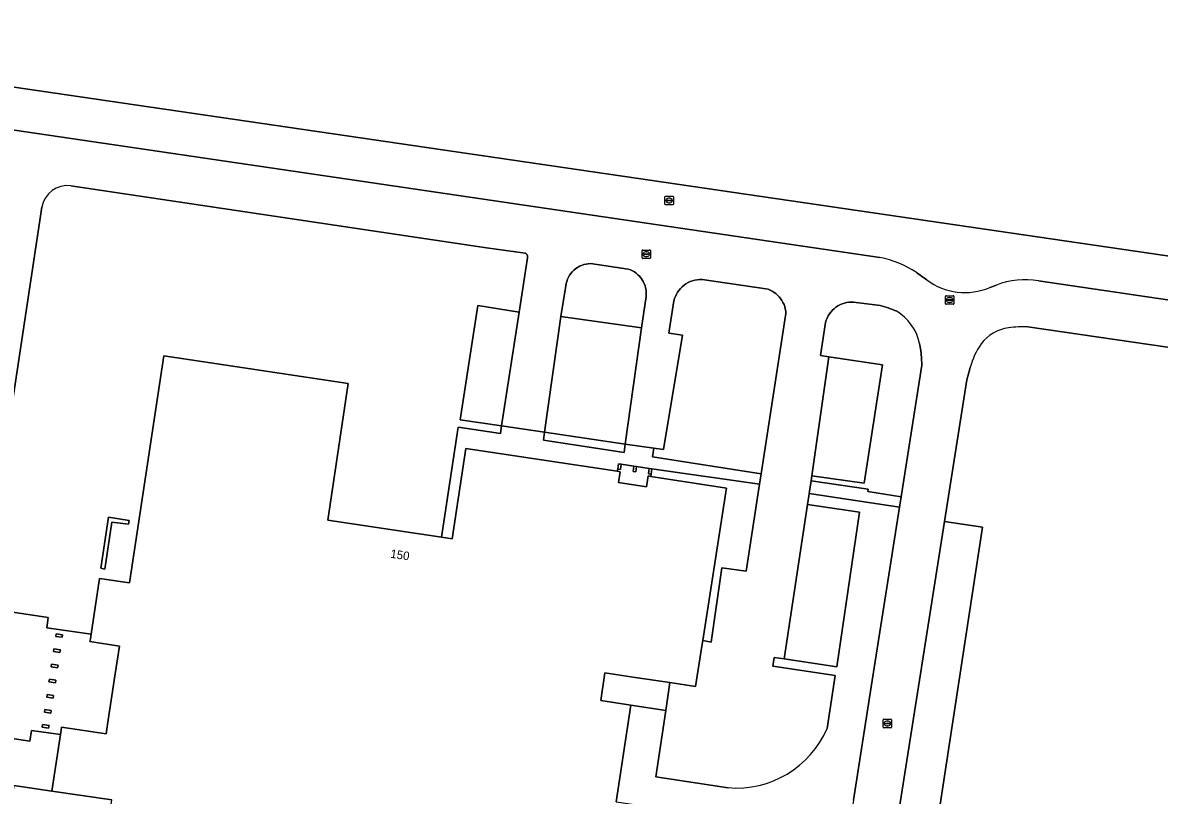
# Model space of a CAD drawing. Extents: x 156141 to 158132, y 385651 to 388333.
# Drawn here: x 156579.7 to 156713.1, y 385893.1 to 385983.8 of the extents above; entities that cross this region are included whole.
import ezdxf

# ---------------------------------------------------------------- set-up
doc = ezdxf.new("R2010")
doc.units = 0
for name, color, linetype in [('IMGEO_Bouwland', 7, 'Continuous'), ('IMGEO_Brandkraan', 7, 'Continuous'), ('IMGEO_Grasland_overig', 7, 'Continuous'), ('IMGEO_Groenvoorziening', 7, 'Continuous'), ('IMGEO_Loofbos', 7, 'Continuous'), ('IMGEO_Muur', 7, 'Continuous'), ('IMGEO_Pand', 7, 'Continuous'), ('IMGEO_Pand_nummerreeks', 7, 'Continuous'), ('IMGEO_Parkeervlak_open', 7, 'Continuous'), ('IMGEO_Rijbaan_lokaal_open', 7, 'Continuous'), ('IMGEO_Rioolput', 7, 'Continuous'), ('IMGEO_Voetpad_open', 7, 'Continuous')]:
    doc.layers.add(name, color=color, linetype=linetype)

msp = doc.modelspace()

# ---------------------------------------------------------------- linework, layer by layer
at = {"layer": 'IMGEO_Bouwland'}
msp.add_lwpolyline([(156453.02, 385994.66), (156739.66, 385952.67)], dxfattribs=at)
at = {"layer": 'IMGEO_Brandkraan'}
for p, q in [((156655.08, 385962.48), (156655.08, 385963.33)), ((156655.15, 385963.41), (156656, 385963.41)), ((156656.08, 385963.33), (156656.08, 385962.48)), ((156656, 385962.41), (156655.15, 385962.41)), ((156655.34, 385962.9), (156655.34, 385962.91)), ((156655.38, 385962.95), (156655.78, 385962.95)), ((156655.77, 385962.86), (156655.38, 385962.86)), ((156655.59, 385962.63), (156655.56, 385962.63)), ((156655.57, 385963.19), (156655.59, 385963.19)), ((156655.82, 385962.91), (156655.82, 385962.9))]:
    msp.add_line(p, q, dxfattribs=at)
for points in [[(156655.08, 385962.48), (156655.08, 385963.33)], [(156655.15, 385963.41), (156656, 385963.41)], [(156656.08, 385963.33), (156656.08, 385962.48)], [(156656, 385962.41), (156655.15, 385962.41)]]:
    msp.add_lwpolyline(points, dxfattribs=at)
for centre, radius, start, end in [((156655.15, 385963.33), 0.0765, 91.552, 178.448), ((156655.15, 385963.33), 0.0765, 91.552, 178.448), ((156656, 385963.33), 0.0765, 1.552, 88.448), ((156656, 385963.33), 0.0765, 1.552, 88.448), ((156655.15, 385962.48), 0.0765, 181.552, 268.448), ((156655.15, 385962.48), 0.0765, 181.552, 268.448), ((156655.38, 385962.91), 0.0403, 85.8775, 175.7526), ((156655.37, 385962.9), 0.0366, 178.938, 274.7102), ((156655.78, 385962.91), 0.043, 264.8664, 352.4533), ((156655.78, 385962.91), 0.0386, 1.7309, 96.639), ((156656, 385962.48), 0.0765, 271.552, 358.448), ((156656, 385962.48), 0.0765, 271.552, 358.448)]:
    msp.add_arc(centre, radius, start, end, dxfattribs=at)
for centre, major_axis, ratio, start_param, end_param in [((156655.56, 385962.91), (-0.387, 0.002), 0.722429, 4.712389, 7.853982), ((156655.59, 385962.91), (-0.39, 0.002), 0.717154, 1.570796, 4.712389)]:
    msp.add_ellipse(centre, major_axis=major_axis, ratio=ratio, start_param=start_param, end_param=end_param, dxfattribs=at)
at = {"layer": 'IMGEO_Grasland_overig'}
for points in [[(156866.97, 385940.23), (156872.68, 385934.6), (156873.79, 385935.74), (156874.26, 385935.29), (156874.88, 385935.88), (156869.91, 385941.02), (156868.37, 385942.51), (156867.15, 385943.55), (156865.04, 385945.13), (156863.64, 385946.03), (156861.71, 385947.12), (156859.45, 385948.19), (156855.65, 385949.54), (156852.46, 385950.28), (156850.75, 385950.55), (156847.01, 385950.81), (156823.49, 385951.07), (156739.66, 385952.67), (156453.02, 385994.66)], [(156533.26, 385977.84), (156680.28, 385956.22)], [(156633.11, 385950.58), (156637.97, 385949.81), (156638.94, 385956.2), (156638.95, 385956.24), (156638.95, 385956.27), (156638.96, 385956.3), (156638.96, 385956.34), (156638.96, 385956.37), (156638.95, 385956.41), (156638.95, 385956.44), (156638.94, 385956.47), (156638.92, 385956.5), (156638.91, 385956.53), (156638.89, 385956.56), (156638.87, 385956.59), (156638.85, 385956.61), (156638.82, 385956.64), (156638.79, 385956.66), (156638.77, 385956.68), (156638.74, 385956.69), (156638.7, 385956.71), (156638.67, 385956.72), (156634.16, 385957.37), (156585.38, 385964.65)], [(156581.96, 385962.14), (156574.86, 385915.14), (156582.7, 385913.96), (156582.55, 385912.73), (156587.75, 385911.99), (156588.73, 385918.54), (156592.27, 385918.02), (156596.27, 385944.68), (156617.92, 385941.41), (156615.52, 385925.39), (156628.88, 385923.4), (156630.8, 385936.32), (156635.26, 385935.63), (156635.78, 385935.55), (156635.92, 385936.45), (156631.05, 385937.17), (156633.11, 385950.58)], [(156684.59, 385954.47), (156685.19, 385954.04), (156685.8, 385953.6)], [(156693.21, 385952.69), (156693.97, 385952.99)], [(156698.9, 385953.48), (156733.44, 385948.4), (156733.61, 385948.37), (156846.5, 385946.92)], [(156682.19, 385949.94), (156681.15, 385950.36), (156680.33, 385950.59), (156677.22, 385950.97), (156676.94, 385950.98), (156676.67, 385950.96), (156676.39, 385950.92), (156676.13, 385950.86), (156675.86, 385950.77), (156675.61, 385950.66), (156675.37, 385950.53), (156675.14, 385950.38), (156674.93, 385950.21), (156674.73, 385950.02), (156674.54, 385949.81), (156674.38, 385949.59), (156674.23, 385949.36), (156674.11, 385949.11), (156674.01, 385948.85), (156673.93, 385948.59), (156673.34, 385944.7), (156674.31, 385944.56), (156680.61, 385943.6), (156678.46, 385929.71), (156672.31, 385930.59), (156672.22, 385929.99), (156678.91, 385929.04), (156678.87, 385928.76), (156682.79, 385928.11), (156685.23, 385943.58), (156685.18, 385944.44), (156685.1, 385945.29), (156684.96, 385946.12)], [(156677.19, 385892.5), (156679.28, 385905.83), (156682.6, 385926.92), (156672.01, 385928.53), (156672.01, 385928.47), (156671.82, 385927.23), (156677.92, 385926.34), (156675.26, 385908.15), (156669.07, 385909.1), (156667.89, 385909.28), (156667.73, 385908.23), (156675.04, 385907.14), (156674.11, 385900.94)], [(156662.48, 385893.98), (156654.01, 385895.27), (156655.18, 385903.04), (156651.09, 385903.67), (156649.37, 385892.33), (156652.83, 385891.8), (156651.95, 385885.19), (156658.48, 385884.33), (156658.68, 385885.37), (156672.61, 385883.26)]]:
    msp.add_lwpolyline(points, dxfattribs=at)
msp.add_lwpolyline([(156592.22, 385925.35), (156592.15, 385924.92), (156590.18, 385925.16), (156589.35, 385919.64), (156588.91, 385919.73), (156589.8, 385925.72)], close=True, dxfattribs=at)
for centre, radius, start, end in [((156584.98, 385961.6), 3.07, 82.6239, 169.9766), ((156678, 385944.4), 12.04, 56.7659, 79.0408), ((156690.29, 385959.55), 7.45, 232.9597, 293.0094), ((156697.35, 385943.93), 9.67, 80.7578, 110.4494), ((156679.37, 385944.99), 5.7, 11.4143, 60.3333), ((156663.47, 385905.52), 11.58, 265.0936, 336.7238)]:
    msp.add_arc(centre, radius, start, end, dxfattribs=at)
at = {"layer": 'IMGEO_Groenvoorziening'}
for points in [[(156642.87, 385949.28), (156652.32, 385947.98), (156652.88, 385951.63), (156652.89, 385951.89), (156652.89, 385952.15), (156652.86, 385952.4), (156652.81, 385952.66), (156652.74, 385952.91), (156652.65, 385953.15), (156652.54, 385953.39), (156652.4, 385953.61), (156652.25, 385953.82), (156652.08, 385954.02), (156651.9, 385954.2), (156651.7, 385954.37), (156651.49, 385954.52), (156651.26, 385954.65), (156651.03, 385954.76), (156650.78, 385954.85), (156646.35, 385955.5), (156646.08, 385955.49), (156645.82, 385955.45), (156645.56, 385955.39), (156645.3, 385955.3), (156645.06, 385955.19), (156644.83, 385955.06), (156644.61, 385954.91), (156644.4, 385954.74), (156644.21, 385954.55), (156644.04, 385954.35), (156643.89, 385954.13), (156643.75, 385953.9), (156643.64, 385953.66), (156643.55, 385953.41), (156643.48, 385953.15), (156643.44, 385952.89)], [(156669.27, 385949.66), (156669.25, 385949.93), (156669.2, 385950.19), (156669.14, 385950.45), (156669.05, 385950.7), (156668.93, 385950.94), (156668.8, 385951.18), (156668.65, 385951.4), (156668.49, 385951.61), (156668.3, 385951.8), (156668.1, 385951.98), (156667.89, 385952.13), (156667.66, 385952.28), (156667.42, 385952.4), (156667.18, 385952.5), (156659.43, 385953.63), (156659.15, 385953.63), (156658.87, 385953.61), (156658.59, 385953.56), (156658.32, 385953.49), (156658.05, 385953.39), (156657.8, 385953.28), (156657.55, 385953.14), (156657.32, 385952.98), (156657.11, 385952.79), (156656.91, 385952.6), (156656.73, 385952.38), (156656.56, 385952.15), (156656.42, 385951.91), (156656.3, 385951.65), (156656.21, 385951.39), (156656.13, 385951.12), (156655.53, 385947.32), (156657.13, 385947.11), (156654.9, 385933.67), (156653.76, 385933.84), (156653.62, 385932.81), (156666.38, 385930.84)], [(156640.96, 385935.71), (156640.82, 385934.78), (156650.28, 385933.32), (156650.43, 385934.32)], [(156666.19, 385929.63), (156653.55, 385931.41), (156653.46, 385930.79), (156653.44, 385930.52), (156662.31, 385929.16), (156662.23, 385928.67), (156659.52, 385911.24), (156660.5, 385911.06), (156661.75, 385919.77), (156664.61, 385919.39)]]:
    msp.add_lwpolyline(points, close=True, dxfattribs=at)
msp.add_lwpolyline([(156578.68, 385894.24), (156583.16, 385893.58), (156584.15, 385900.22), (156580.76, 385900.68), (156580.57, 385899.44), (156567.22, 385901.48), (156567.95, 385906.56), (156557.13, 385908.2), (156556.37, 385903.42), (156556.37, 385903.39)], dxfattribs=at)
at = {"layer": 'IMGEO_Loofbos'}
for points in [[(156732.57, 385943.01), (156697.67, 385948.08)], [(156690.89, 385943.31), (156690.69, 385942.57), (156690.51, 385941.84), (156687.9, 385925.24), (156692.35, 385924.56), (156686.07, 385883.56), (156681.44, 385884.26), (156679.6, 385872.58)]]:
    msp.add_lwpolyline(points, dxfattribs=at)
for centre, radius, start, end in [((156695.99, 385943.22), 4.77, 97.1066, 142.9646), ((156697.2, 385936.7), 11.39, 87.622, 99.1138), ((156699.27, 385941.12), 8.65, 144.9843, 165.3819)]:
    msp.add_arc(centre, radius, start, end, dxfattribs=at)
at = {"layer": 'IMGEO_Muur'}
msp.add_lwpolyline([(156590.18, 385925.16), (156592.15, 385924.92), (156592.22, 385925.35), (156589.8, 385925.72), (156588.91, 385919.73), (156589.35, 385919.64)], close=True, dxfattribs=at)
at = {"layer": 'IMGEO_Pand'}
msp.add_lwpolyline([(156649.37, 385892.33), (156651.09, 385903.67), (156647.54, 385904.21), (156648.04, 385907.47), (156651.59, 385906.93), (156655.67, 385906.31), (156658.68, 385905.85), (156659.42, 385910.59), (156659.52, 385911.24), (156662.23, 385928.67), (156662.31, 385929.16), (156653.44, 385930.52), (156653.11, 385930.57), (156652.92, 385929.29), (156649.64, 385929.79), (156649.83, 385931.07), (156649.49, 385931.13), (156631.71, 385933.78), (156630.13, 385923.21), (156628.88, 385923.4), (156615.52, 385925.39), (156617.92, 385941.41), (156596.27, 385944.68), (156592.27, 385918.02), (156588.73, 385918.54), (156587.75, 385911.99), (156587.67, 385911.44), (156587.62, 385911.13), (156591.08, 385910.61), (156590.58, 385907.33), (156589.72, 385901.69), (156589.51, 385900.29), (156584.27, 385901.07), (156584.23, 385900.75), (156584.15, 385900.22), (156583.16, 385893.58), (156590.2, 385892.54)], dxfattribs=at)
for points in [[(156649.95, 385931.95), (156649.64, 385932), (156649.54, 385931.38), (156649.85, 385931.33)], [(156651.75, 385931.69), (156651.43, 385931.73), (156651.34, 385931.1), (156651.66, 385931.05)], [(156653.55, 385931.41), (156653.23, 385931.46), (156653.14, 385930.84), (156653.46, 385930.79)], [(156584.41, 385911.93), (156583.66, 385912.05), (156583.61, 385911.74), (156584.36, 385911.63)], [(156584.14, 385910.16), (156583.39, 385910.27), (156583.34, 385909.96), (156584.09, 385909.85)], [(156583.87, 385908.35), (156583.12, 385908.47), (156583.07, 385908.16), (156583.82, 385908.05)], [(156583.6, 385906.59), (156582.85, 385906.7), (156582.8, 385906.39), (156583.56, 385906.28)], [(156583.34, 385904.8), (156582.58, 385904.92), (156582.54, 385904.61), (156583.29, 385904.5)], [(156583.07, 385903.03), (156582.32, 385903.14), (156582.27, 385902.83), (156583.02, 385902.72)], [(156582.81, 385901.28), (156582.05, 385901.4), (156582.01, 385901.09), (156582.76, 385900.98)]]:
    msp.add_lwpolyline(points, close=True, dxfattribs=at)
at = {"layer": 'IMGEO_Parkeervlak_open'}
for points in [[(156637.97, 385949.81), (156633.11, 385950.58), (156631.05, 385937.17), (156635.92, 385936.45)], [(156652.32, 385947.98), (156642.87, 385949.28), (156640.96, 385935.71), (156650.43, 385934.32)], [(156680.61, 385943.6), (156674.31, 385944.56), (156672.31, 385930.59), (156678.46, 385929.71)], [(156677.92, 385926.34), (156671.82, 385927.23), (156669.07, 385909.1), (156675.26, 385908.15)], [(156681.44, 385884.26), (156686.07, 385883.56), (156692.35, 385924.56), (156687.9, 385925.24)]]:
    msp.add_lwpolyline(points, close=True, dxfattribs=at)
at = {"layer": 'IMGEO_Rijbaan_lokaal_open'}
for points in [[(156680.28, 385956.22), (156533.26, 385977.84)], [(156585.38, 385964.65), (156634.16, 385957.37), (156638.67, 385956.72), (156638.7, 385956.71), (156638.74, 385956.69), (156638.77, 385956.68), (156638.79, 385956.66), (156638.82, 385956.64), (156638.85, 385956.61), (156638.87, 385956.59), (156638.89, 385956.56), (156638.91, 385956.53), (156638.92, 385956.5), (156638.94, 385956.47), (156638.95, 385956.44), (156638.95, 385956.41), (156638.96, 385956.37), (156638.96, 385956.34), (156638.96, 385956.3), (156638.95, 385956.27), (156638.95, 385956.24), (156638.94, 385956.2), (156637.97, 385949.81), (156635.92, 385936.45), (156640.96, 385935.71), (156642.87, 385949.28), (156643.44, 385952.89), (156643.48, 385953.15), (156643.55, 385953.41), (156643.64, 385953.66), (156643.75, 385953.9), (156643.89, 385954.13), (156644.04, 385954.35), (156644.21, 385954.55), (156644.4, 385954.74), (156644.61, 385954.91), (156644.83, 385955.06), (156645.06, 385955.19), (156645.3, 385955.3), (156645.56, 385955.39), (156645.82, 385955.45), (156646.08, 385955.49), (156646.35, 385955.5), (156650.78, 385954.85), (156651.03, 385954.76), (156651.26, 385954.65), (156651.49, 385954.52), (156651.7, 385954.37), (156651.9, 385954.2), (156652.08, 385954.02), (156652.25, 385953.82), (156652.4, 385953.61), (156652.54, 385953.39), (156652.65, 385953.15), (156652.74, 385952.91), (156652.81, 385952.66), (156652.86, 385952.4), (156652.89, 385952.15), (156652.89, 385951.89), (156652.88, 385951.63), (156652.32, 385947.98), (156650.43, 385934.32), (156653.76, 385933.84), (156654.9, 385933.67), (156657.13, 385947.11), (156655.53, 385947.32), (156656.13, 385951.12), (156656.21, 385951.39), (156656.3, 385951.65), (156656.42, 385951.91), (156656.56, 385952.15), (156656.73, 385952.38), (156656.91, 385952.6), (156657.11, 385952.79), (156657.32, 385952.98), (156657.55, 385953.14), (156657.8, 385953.28), (156658.05, 385953.39), (156658.32, 385953.49), (156658.59, 385953.56), (156658.87, 385953.61), (156659.15, 385953.63), (156659.43, 385953.63), (156667.18, 385952.5), (156667.42, 385952.4), (156667.66, 385952.28), (156667.89, 385952.13), (156668.1, 385951.98), (156668.3, 385951.8), (156668.49, 385951.61), (156668.65, 385951.4), (156668.8, 385951.18), (156668.93, 385950.94), (156669.05, 385950.7), (156669.14, 385950.45), (156669.2, 385950.19), (156669.25, 385949.93), (156669.27, 385949.66), (156666.38, 385930.84), (156666.19, 385929.63), (156664.61, 385919.39), (156661.75, 385919.77), (156660.5, 385911.06), (156659.52, 385911.24), (156659.42, 385910.59), (156658.68, 385905.85), (156655.67, 385906.31), (156655.18, 385903.04), (156654.01, 385895.27)], [(156567.22, 385901.48), (156580.57, 385899.44), (156580.76, 385900.68), (156584.15, 385900.22), (156584.23, 385900.75), (156584.27, 385901.07), (156589.51, 385900.29), (156589.72, 385901.69), (156590.58, 385907.33), (156591.08, 385910.61), (156587.62, 385911.13), (156587.67, 385911.44), (156587.75, 385911.99), (156582.55, 385912.73), (156582.7, 385913.96), (156574.86, 385915.14), (156581.96, 385962.14)], [(156685.8, 385953.6), (156685.19, 385954.04), (156684.59, 385954.47)], [(156693.97, 385952.99), (156693.21, 385952.69)], [(156697.67, 385948.08), (156732.57, 385943.01), (156733.44, 385948.4), (156698.9, 385953.48)], [(156674.11, 385900.94), (156675.04, 385907.14), (156667.73, 385908.23), (156667.89, 385909.28), (156669.07, 385909.1), (156671.82, 385927.23), (156672.01, 385928.47), (156672.01, 385928.53), (156672.22, 385929.99), (156672.31, 385930.59), (156674.31, 385944.56), (156673.34, 385944.7), (156673.93, 385948.59), (156674.01, 385948.85), (156674.11, 385949.11), (156674.23, 385949.36), (156674.38, 385949.59), (156674.54, 385949.81), (156674.73, 385950.02), (156674.93, 385950.21), (156675.14, 385950.38), (156675.37, 385950.53), (156675.61, 385950.66), (156675.86, 385950.77), (156676.13, 385950.86), (156676.39, 385950.92), (156676.67, 385950.96), (156676.94, 385950.98), (156677.22, 385950.97), (156680.33, 385950.59), (156681.15, 385950.36), (156682.19, 385949.94)], [(156684.96, 385946.12), (156685.1, 385945.29), (156685.18, 385944.44), (156685.23, 385943.58), (156682.79, 385928.11), (156682.6, 385926.92), (156679.28, 385905.83), (156677.19, 385892.5), (156676.07, 385885.71)], [(156687.9, 385925.24), (156690.51, 385941.84), (156690.69, 385942.57), (156690.89, 385943.31)], [(156675.81, 385848.48), (156676.42, 385852.36), (156676.43, 385852.43), (156679.6, 385872.58), (156681.44, 385884.26), (156687.9, 385925.24)], [(156654.01, 385895.27), (156662.48, 385893.98)]]:
    msp.add_lwpolyline(points, dxfattribs=at)
for points in [[(156584.36, 385911.63), (156583.61, 385911.74), (156583.66, 385912.05), (156584.41, 385911.93)], [(156584.14, 385910.16), (156584.09, 385909.85), (156583.34, 385909.96), (156583.39, 385910.27)], [(156583.87, 385908.35), (156583.82, 385908.05), (156583.07, 385908.16), (156583.12, 385908.47)], [(156583.6, 385906.59), (156583.56, 385906.28), (156582.8, 385906.39), (156582.85, 385906.7)], [(156583.34, 385904.8), (156583.29, 385904.5), (156582.54, 385904.61), (156582.58, 385904.92)], [(156583.07, 385903.03), (156583.02, 385902.72), (156582.27, 385902.83), (156582.32, 385903.14)], [(156582.81, 385901.28), (156582.76, 385900.98), (156582.01, 385901.09), (156582.05, 385901.4)]]:
    msp.add_lwpolyline(points, close=True, dxfattribs=at)
for centre, radius, start, end in [((156584.98, 385961.6), 3.07, 82.6239, 169.9766), ((156678, 385944.4), 12.04, 56.7659, 79.0408), ((156690.29, 385959.55), 7.45, 232.9597, 293.0094), ((156697.35, 385943.93), 9.67, 80.7578, 110.4494), ((156679.37, 385944.99), 5.7, 11.4143, 60.3333), ((156695.99, 385943.22), 4.77, 97.1066, 142.9646), ((156697.2, 385936.7), 11.39, 87.622, 99.1138), ((156699.27, 385941.12), 8.65, 144.9843, 165.3819), ((156663.47, 385905.52), 11.58, 265.0936, 336.7238)]:
    msp.add_arc(centre, radius, start, end, dxfattribs=at)
at = {"layer": 'IMGEO_Rioolput'}
for p, q in [((156652.4, 385956.17), (156652.4, 385957.03)), ((156652.47, 385957.1), (156653.32, 385957.1)), ((156652.66, 385956.59), (156652.66, 385956.61)), ((156652.7, 385956.64), (156653.1, 385956.64)), ((156653.09, 385956.56), (156652.7, 385956.56)), ((156652.89, 385956.88), (156652.91, 385956.88)), ((156653.14, 385956.61), (156653.14, 385956.59)), ((156653.4, 385957.03), (156653.4, 385956.17)), ((156653.32, 385956.1), (156652.47, 385956.1)), ((156652.91, 385956.32), (156652.88, 385956.32)), ((156687.98, 385950.8), (156687.98, 385951.66)), ((156688.06, 385951.73), (156688.91, 385951.73)), ((156688.24, 385951.22), (156688.24, 385951.24)), ((156688.28, 385951.27), (156688.68, 385951.27)), ((156688.47, 385951.51), (156688.5, 385951.51)), ((156688.73, 385951.24), (156688.73, 385951.22)), ((156688.98, 385951.66), (156688.98, 385950.8)), ((156688.91, 385950.73), (156688.06, 385950.73)), ((156688.68, 385951.19), (156688.28, 385951.19)), ((156688.49, 385950.95), (156688.47, 385950.95)), ((156680.68, 385901.09), (156680.68, 385901.94)), ((156680.75, 385902.02), (156681.6, 385902.02)), ((156681.68, 385901.94), (156681.68, 385901.09)), ((156681.6, 385901.02), (156680.75, 385901.02)), ((156680.93, 385901.51), (156680.93, 385901.52)), ((156681.37, 385901.47), (156680.97, 385901.47)), ((156680.98, 385901.56), (156681.37, 385901.56)), ((156681.16, 385901.8), (156681.19, 385901.8)), ((156681.19, 385901.24), (156681.16, 385901.24)), ((156681.42, 385901.52), (156681.42, 385901.51))]:
    msp.add_line(p, q, dxfattribs=at)
for points in [[(156652.4, 385956.17), (156652.4, 385957.03)], [(156652.47, 385957.1), (156653.32, 385957.1)], [(156653.4, 385957.03), (156653.4, 385956.17)], [(156653.32, 385956.1), (156652.47, 385956.1)], [(156687.98, 385950.8), (156687.98, 385951.66)], [(156688.06, 385951.73), (156688.91, 385951.73)], [(156688.98, 385951.66), (156688.98, 385950.8)], [(156688.91, 385950.73), (156688.06, 385950.73)], [(156680.68, 385901.09), (156680.68, 385901.94)], [(156680.75, 385902.02), (156681.6, 385902.02)], [(156681.68, 385901.94), (156681.68, 385901.09)], [(156681.6, 385901.02), (156680.75, 385901.02)]]:
    msp.add_lwpolyline(points, dxfattribs=at)
for centre, radius, start, end in [((156652.47, 385957.03), 0.0765, 91.552, 178.448), ((156652.47, 385957.03), 0.0765, 91.552, 178.448), ((156652.7, 385956.6), 0.0403, 85.8775, 175.7526), ((156652.69, 385956.59), 0.0366, 178.938, 274.7102), ((156653.1, 385956.6), 0.043, 264.8664, 352.4533), ((156653.1, 385956.61), 0.0386, 1.7309, 96.639), ((156653.32, 385957.03), 0.0765, 1.552, 88.448), ((156653.32, 385957.03), 0.0765, 1.552, 88.448), ((156652.47, 385956.18), 0.0765, 181.552, 268.448), ((156652.47, 385956.18), 0.0765, 181.552, 268.448), ((156653.32, 385956.18), 0.0765, 271.552, 358.448), ((156653.32, 385956.18), 0.0765, 271.552, 358.448), ((156688.06, 385951.65), 0.0765, 91.552, 178.448), ((156688.06, 385951.65), 0.0765, 91.552, 178.448), ((156688.28, 385951.23), 0.0403, 85.8775, 175.7526), ((156688.28, 385951.22), 0.0366, 178.938, 274.7102), ((156688.69, 385951.23), 0.0386, 1.7309, 96.639), ((156688.68, 385951.23), 0.043, 264.8664, 352.4533), ((156688.91, 385951.65), 0.0765, 1.552, 88.448), ((156688.91, 385951.65), 0.0765, 1.552, 88.448), ((156688.06, 385950.8), 0.0765, 181.552, 268.448), ((156688.06, 385950.8), 0.0765, 181.552, 268.448), ((156688.91, 385950.8), 0.0765, 271.552, 358.448), ((156688.91, 385950.8), 0.0765, 271.552, 358.448), ((156680.75, 385901.94), 0.0765, 91.552, 178.448), ((156680.75, 385901.94), 0.0765, 91.552, 178.448), ((156681.6, 385901.94), 0.0765, 1.552, 88.448), ((156681.6, 385901.94), 0.0765, 1.552, 88.448), ((156680.75, 385901.09), 0.0765, 181.552, 268.448), ((156680.75, 385901.09), 0.0765, 181.552, 268.448), ((156680.97, 385901.52), 0.0403, 85.8775, 175.7526), ((156680.97, 385901.51), 0.0366, 178.938, 274.7102), ((156681.38, 385901.52), 0.0386, 1.7309, 96.639), ((156681.38, 385901.52), 0.043, 264.8664, 352.4533), ((156681.6, 385901.09), 0.0765, 271.552, 358.448), ((156681.6, 385901.09), 0.0765, 271.552, 358.448)]:
    msp.add_arc(centre, radius, start, end, dxfattribs=at)
for centre, major_axis, ratio, start_param, end_param in [((156652.88, 385956.6), (-0.387, 0.002), 0.722429, 4.712389, 7.853982), ((156652.91, 385956.6), (-0.39, 0.002), 0.717154, 1.570796, 4.712389), ((156688.47, 385951.23), (-0.387, 0.002), 0.722429, 4.712389, 7.853982), ((156688.49, 385951.23), (-0.39, 0.002), 0.717154, 1.570796, 4.712389), ((156681.16, 385901.52), (-0.387, 0.002), 0.722429, 4.712389, 7.853982), ((156681.19, 385901.52), (-0.39, 0.002), 0.717154, 1.570796, 4.712389)]:
    msp.add_ellipse(centre, major_axis=major_axis, ratio=ratio, start_param=start_param, end_param=end_param, dxfattribs=at)
at = {"layer": 'IMGEO_Voetpad_open'}
for points in [[(156640.82, 385934.78), (156640.96, 385935.71), (156635.92, 385936.45), (156635.78, 385935.55), (156635.26, 385935.63), (156630.8, 385936.32), (156628.88, 385923.4), (156630.13, 385923.21), (156631.71, 385933.78), (156649.49, 385931.13), (156649.54, 385931.38), (156649.64, 385932), (156649.95, 385931.95), (156651.43, 385931.73), (156651.75, 385931.69), (156653.23, 385931.46), (156653.55, 385931.41), (156666.19, 385929.63), (156666.38, 385930.84), (156653.62, 385932.81), (156653.76, 385933.84), (156650.43, 385934.32), (156650.28, 385933.32)], [(156653.44, 385930.52), (156653.46, 385930.79), (156653.14, 385930.84), (156653.23, 385931.46), (156651.75, 385931.69), (156651.66, 385931.05), (156651.34, 385931.1), (156651.43, 385931.73), (156649.95, 385931.95), (156649.85, 385931.33), (156649.54, 385931.38), (156649.49, 385931.13), (156649.83, 385931.07), (156649.64, 385929.79), (156652.92, 385929.29), (156653.11, 385930.57)], [(156672.22, 385929.99), (156672.01, 385928.53), (156682.6, 385926.92), (156682.79, 385928.11), (156678.87, 385928.76), (156678.91, 385929.04)], [(156651.59, 385906.93), (156648.04, 385907.47), (156647.54, 385904.21), (156651.09, 385903.67), (156655.18, 385903.04), (156655.67, 385906.31)], [(156589.57, 385881.7), (156588.61, 385881.83), (156590.2, 385892.54), (156583.16, 385893.58), (156578.68, 385894.24), (156574.62, 385866.8), (156586.56, 385865.03), (156588.33, 385877), (156604.15, 385874.63), (156605.91, 385886.39), (156602.49, 385886.91), (156601.42, 385879.89), (156597.86, 385880.43), (156597.32, 385876.86), (156589, 385878.13)]]:
    msp.add_lwpolyline(points, close=True, dxfattribs=at)

# ---------------------------------------------------------------- texts
at = {"layer": 'IMGEO_Pand_nummerreeks'}
msp.add_text('150', height=1, rotation=351.5202, dxfattribs=at).set_placement((156622.82, 385920.98))

doc.saveas('drawing.dxf')
